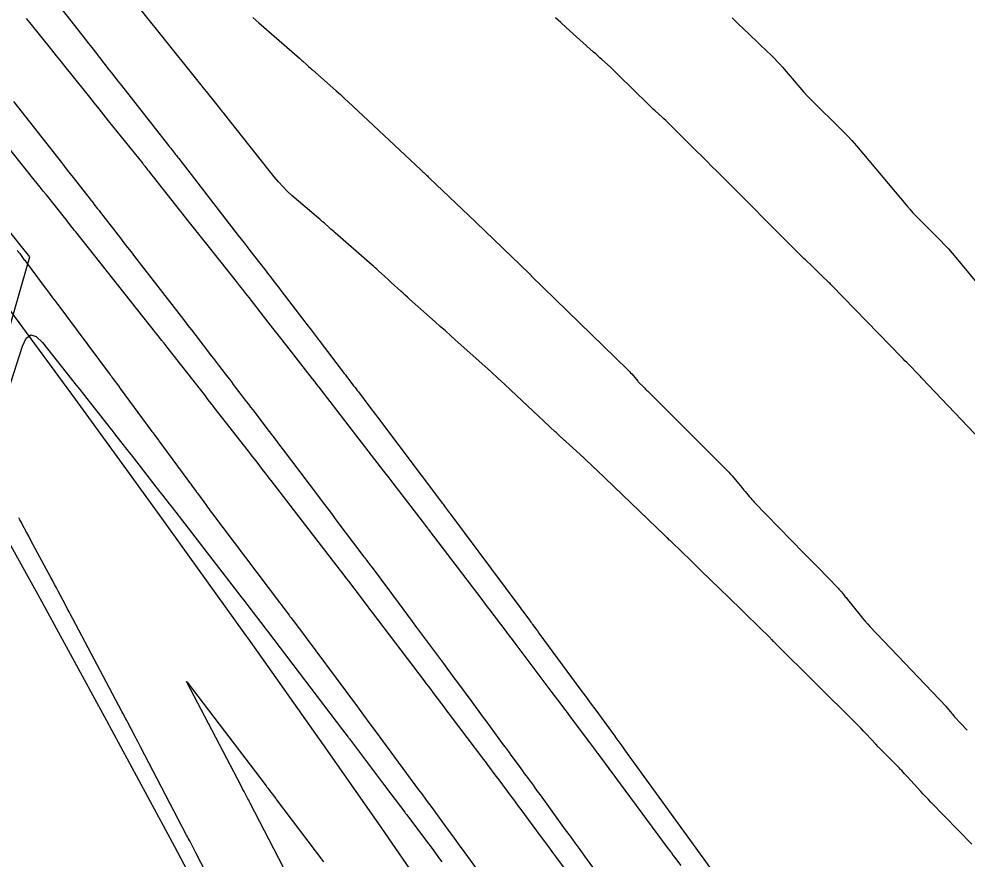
# Model space of a CAD drawing. Extents: x 954385 to 988206, y 1868364 to 1924553.
# Drawn here: x 957666.37 to 957706.21, y 1920006.48 to 1920041.81 of the extents above; entities that cross this region are included whole.
import ezdxf

# ---------------------------------------------------------------- set-up
doc = ezdxf.new("R2010")
doc.units = 0
for name, color, linetype in [('1', 7, 'Continuous'), ('Default', 7, 'Continuous'), ('Ex_Major Contours', 7, 'Continuous'), ('Ex_Minor Contours', 7, 'Continuous'), ('Perimeter', 7, 'Continuous')]:
    doc.layers.add(name, color=color, linetype=linetype)

msp = doc.modelspace()

# ---------------------------------------------------------------- linework, layer by layer
at = {"layer": '1'}
for points in [[(957629.771, 1920091.087), (957669.002, 1920041.144), (957669.142, 1920040.966), (957669.282, 1920040.788), (957669.422, 1920040.61), (957669.561, 1920040.432), (957670.12, 1920039.721), (957670.26, 1920039.543), (957670.4, 1920039.365), (957670.539, 1920039.187), (957670.679, 1920039.009), (957672.651, 1920036.495), (957672.682, 1920036.456), (957672.712, 1920036.417), (957672.743, 1920036.378), (957672.774, 1920036.338), (957672.944, 1920036.119), (957672.983, 1920036.07), (957673.047, 1920035.987), (957673.073, 1920035.954), (957673.086, 1920035.938), (957675.584, 1920032.71), (957675.706, 1920032.551), (957675.829, 1920032.393), (957675.951, 1920032.235), (957676.074, 1920032.077), (957676.697, 1920031.272), (957676.753, 1920031.2), (957676.809, 1920031.127), (957676.865, 1920031.055), (957676.921, 1920030.982), (957677.145, 1920030.691), (957677.2, 1920030.618), (957677.256, 1920030.545), (957677.312, 1920030.472), (957677.368, 1920030.399), (957678.294, 1920029.191), (957678.466, 1920028.966), (957678.639, 1920028.74), (957678.811, 1920028.514), (957678.984, 1920028.288), (957680.034, 1920026.908), (957680.083, 1920026.843), (957680.133, 1920026.778), (957680.182, 1920026.713), (957680.232, 1920026.648), (957680.43, 1920026.388), (957680.48, 1920026.323), (957680.529, 1920026.258), (957680.579, 1920026.193), (957680.628, 1920026.127), (957681.072, 1920025.539), (957681.163, 1920025.419), (957681.253, 1920025.299), (957681.343, 1920025.18), (957681.434, 1920025.06), (957684.162, 1920021.439), (957684.191, 1920021.401), (957684.22, 1920021.363), (957684.249, 1920021.324), (957684.278, 1920021.286), (957684.45, 1920021.056), (957684.493, 1920020.998), (957684.503, 1920020.984), (957687.371, 1920017.128), (957687.422, 1920017.059), (957687.473, 1920016.99), (957687.524, 1920016.922), (957687.575, 1920016.853), (957687.814, 1920016.532), (957687.847, 1920016.487), (957687.881, 1920016.441), (957687.915, 1920016.396), (957687.948, 1920016.351), (957688.082, 1920016.169), (957688.149, 1920016.078), (957688.216, 1920015.987), (957689.983, 1920013.585), (957690.128, 1920013.388), (957690.272, 1920013.192), (957690.416, 1920012.995), (957690.56, 1920012.798), (957691.401, 1920011.647), (957691.446, 1920011.586), (957691.501, 1920011.51), (957691.524, 1920011.48), (957691.535, 1920011.464), (957691.696, 1920011.243), (957691.757, 1920011.158), (957691.818, 1920011.074), (957695.108, 1920006.531), (957695.142, 1920006.484), (957695.767, 1920005.615)], [(957701.67, 1919975.078), (957698.897, 1919980.408), (957697.222, 1919983.589), (957696.064, 1919985.772), (957692.979, 1919990.99), (957692.391, 1919991.881), (957689.623, 1919996.044), (957687.054, 1919999.866), (957686.235, 1920001.075), (957682.789, 1920006.066), (957681.608, 1920007.774), (957679.329, 1920011.043), (957676.096, 1920015.629), (957675.836, 1920015.996), (957672.301, 1920020.917), (957670.493, 1920023.415), (957668.742, 1920025.818), (957665.151, 1920030.693), (957664.817, 1920031.143), (957661.513, 1920035.533), (957659.078, 1920039.038), (957653.4, 1920047.27)], [(957676.194, 1920041.872), (957676.45, 1920041.647), (957678.156, 1920040.159), (957678.19, 1920040.129), (957678.224, 1920040.099), (957678.257, 1920040.068), (957678.291, 1920040.038), (957678.449, 1920039.892), (957678.47, 1920039.873), (957678.49, 1920039.854), (957678.511, 1920039.835), (957678.532, 1920039.817), (957678.616, 1920039.743), (957678.658, 1920039.706), (957678.7, 1920039.669), (957679.7, 1920038.784), (957679.873, 1920038.63), (957680.044, 1920038.475), (957680.215, 1920038.318), (957680.384, 1920038.16), (957683.249, 1920035.463), (957683.28, 1920035.435), (957683.311, 1920035.406), (957683.342, 1920035.378), (957683.373, 1920035.35), (957683.497, 1920035.237), (957683.528, 1920035.209), (957683.559, 1920035.18), (957683.589, 1920035.152), (957683.62, 1920035.123), (957685.547, 1920033.283), (957685.581, 1920033.25), (957687.803, 1920031.115), (957687.811, 1920031.107), (957687.819, 1920031.099), (957687.827, 1920031.09), (957687.835, 1920031.081), (957687.865, 1920031.046), (957687.872, 1920031.038), (957687.88, 1920031.029), (957687.888, 1920031.021), (957687.896, 1920031.012), (957691.934, 1920027.076), (957691.98, 1920027.029), (957692.026, 1920026.981), (957692.07, 1920026.932), (957692.114, 1920026.882), (957692.366, 1920026.583), (957692.389, 1920026.555), (957692.396, 1920026.548), (957692.403, 1920026.54), (957692.623, 1920026.321), (957692.661, 1920026.283), (957692.699, 1920026.246), (957692.737, 1920026.208), (957692.775, 1920026.17), (957696.13, 1920022.818), (957696.2, 1920022.747), (957696.268, 1920022.674), (957696.335, 1920022.599), (957696.399, 1920022.523), (957696.687, 1920022.175), (957696.734, 1920022.117), (957696.782, 1920022.059), (957696.83, 1920022.002), (957696.877, 1920021.944), (957697.067, 1920021.712), (957697.115, 1920021.655), (957697.164, 1920021.598), (957697.214, 1920021.543), (957697.266, 1920021.489), (957699.338, 1920019.365), (957699.49, 1920019.209), (957699.643, 1920019.052), (957699.795, 1920018.895), (957699.947, 1920018.738), (957700.789, 1920017.87), (957700.824, 1920017.833), (957700.859, 1920017.795), (957700.893, 1920017.756), (957700.926, 1920017.716), (957701.056, 1920017.555), (957701.088, 1920017.515), (957701.121, 1920017.475), (957701.153, 1920017.434), (957701.185, 1920017.394), (957701.712, 1920016.737), (957701.812, 1920016.615), (957701.914, 1920016.496), (957702.019, 1920016.378), (957702.126, 1920016.263), (957705.324, 1920012.895), (957705.356, 1920012.86), (957705.386, 1920012.826), (957705.416, 1920012.79), (957705.446, 1920012.754), (957705.561, 1920012.608), (957705.59, 1920012.572), (957705.62, 1920012.536), (957705.651, 1920012.501), (957705.683, 1920012.467), (957706.208, 1920011.908)], [(957696.337, 1920041.862), (957696.453, 1920041.743), (957696.573, 1920041.626), (957697.061, 1920041.16), (957697.179, 1920041.048), (957697.296, 1920040.935), (957697.414, 1920040.822), (957697.531, 1920040.71), (957698.001, 1920040.258), (957698.117, 1920040.144), (957698.23, 1920040.027), (957698.34, 1920039.908), (957698.448, 1920039.785), (957699.178, 1920038.933), (957699.337, 1920038.751), (957699.5, 1920038.573), (957699.667, 1920038.399), (957699.838, 1920038.229), (957700.755, 1920037.334), (957700.963, 1920037.127), (957701.166, 1920036.914), (957701.363, 1920036.697), (957701.555, 1920036.474), (957703.705, 1920033.925), (957703.73, 1920033.895), (957703.754, 1920033.866), (957703.779, 1920033.837), (957703.804, 1920033.807), (957703.926, 1920033.662), (957703.939, 1920033.646), (957703.953, 1920033.631), (957703.967, 1920033.616), (957703.981, 1920033.602), (957704.054, 1920033.529), (957704.097, 1920033.486), (957705.092, 1920032.492), (957705.26, 1920032.32), (957705.425, 1920032.143), (957705.585, 1920031.963), (957705.741, 1920031.779), (957707.479, 1920029.677)], [(957666.134, 1920038.336), (957668.149, 1920035.772), (957668.273, 1920035.614), (957668.396, 1920035.457), (957668.52, 1920035.299), (957668.644, 1920035.141), (957669.36, 1920034.228), (957669.386, 1920034.195), (957669.412, 1920034.161), (957669.491, 1920034.06), (957669.517, 1920034.027), (957669.672, 1920033.828), (957669.703, 1920033.789), (957669.733, 1920033.751), (957669.763, 1920033.712), (957669.793, 1920033.673), (957670.629, 1920032.593), (957670.778, 1920032.4), (957670.927, 1920032.207), (957671.077, 1920032.014), (957671.226, 1920031.821), (957673.177, 1920029.304), (957673.322, 1920029.116), (957673.468, 1920028.928), (957673.613, 1920028.74), (957673.758, 1920028.551), (957674.46, 1920027.636), (957674.543, 1920027.528), (957674.626, 1920027.42), (957674.709, 1920027.311), (957674.792, 1920027.203), (957675.125, 1920026.769), (957675.208, 1920026.66), (957675.291, 1920026.551), (957675.374, 1920026.443), (957675.457, 1920026.334), (957675.83, 1920025.844), (957675.92, 1920025.726), (957676.009, 1920025.608), (957676.099, 1920025.49), (957676.189, 1920025.372), (957676.883, 1920024.462), (957677.029, 1920024.271), (957677.174, 1920024.08), (957677.319, 1920023.888), (957677.464, 1920023.697), (957678.911, 1920021.78), (957679.105, 1920021.522), (957679.299, 1920021.265), (957679.493, 1920021.008), (957679.687, 1920020.75), (957680.821, 1920019.246), (957680.851, 1920019.206), (957680.881, 1920019.166), (957680.971, 1920019.046), (957681.001, 1920019.006), (957681.085, 1920018.894), (957681.123, 1920018.843), (957681.161, 1920018.793), (957682.296, 1920017.266), (957682.491, 1920017.003), (957682.687, 1920016.74), (957682.883, 1920016.477), (957683.078, 1920016.214), (957684.199, 1920014.708), (957684.349, 1920014.507), (957684.498, 1920014.306), (957684.647, 1920014.105), (957684.796, 1920013.903), (957685.391, 1920013.096), (957685.539, 1920012.894), (957685.688, 1920012.693), (957685.836, 1920012.491), (957685.985, 1920012.289), (957686.718, 1920011.292), (957686.799, 1920011.182), (957686.881, 1920011.071), (957686.962, 1920010.961), (957687.042, 1920010.85), (957687.381, 1920010.387), (957687.454, 1920010.287), (957687.528, 1920010.186), (957687.601, 1920010.085), (957687.675, 1920009.985), (957687.969, 1920009.583), (957688.043, 1920009.482), (957688.116, 1920009.381), (957688.19, 1920009.281), (957688.263, 1920009.18), (957689.324, 1920007.717), (957689.525, 1920007.439), (957689.727, 1920007.162), (957689.928, 1920006.884), (957690.129, 1920006.607), (957691.614, 1920004.556)], [(957666.295, 1920032.079), (957666.396, 1920031.944), (957666.547, 1920031.743), (957666.577, 1920031.704), (957666.606, 1920031.664), (957666.635, 1920031.625), (957666.665, 1920031.586), (957667.389, 1920030.615), (957667.519, 1920030.44), (957667.65, 1920030.265), (957667.78, 1920030.09), (957667.911, 1920029.915), (957670.156, 1920026.905), (957670.195, 1920026.853), (957670.234, 1920026.8), (957670.273, 1920026.748), (957670.312, 1920026.695), (957670.545, 1920026.379), (957670.623, 1920026.274), (957671.955, 1920024.47), (957671.98, 1920024.437), (957672.004, 1920024.403), (957672.029, 1920024.37), (957672.054, 1920024.336), (957672.225, 1920024.102), (957672.25, 1920024.069), (957673.81, 1920021.942), (957673.833, 1920021.911), (957673.855, 1920021.88), (957673.946, 1920021.755), (957674.24, 1920021.35), (957674.293, 1920021.278), (957674.346, 1920021.205), (957674.4, 1920021.133), (957674.454, 1920021.062), (957677.312, 1920017.276), (957677.38, 1920017.185), (957677.484, 1920017.048), (957677.495, 1920017.032), (957677.716, 1920016.738), (957677.753, 1920016.689), (957677.79, 1920016.639), (957677.883, 1920016.514), (957677.938, 1920016.44), (957680.585, 1920012.885), (957680.85, 1920012.528), (957681.115, 1920012.171), (957681.38, 1920011.813), (957681.644, 1920011.456), (957683.161, 1920009.397), (957683.226, 1920009.308), (957683.292, 1920009.218), (957683.453, 1920008.999), (957683.489, 1920008.95), (957683.525, 1920008.902), (957683.614, 1920008.78), (957683.668, 1920008.706), (957684.448, 1920007.64), (957684.584, 1920007.454), (957684.72, 1920007.268), (957684.856, 1920007.081), (957684.991, 1920006.895), (957687.547, 1920003.372)]]:
    msp.add_lwpolyline(points, dxfattribs=at)
at = {"layer": 'Default'}
msp.add_arc((956871.597, 1919501.221), 996.448, 12.648055, 34.075074, dxfattribs=at)
at = {"layer": 'Ex_Major Contours'}
msp.add_lwpolyline([(957690.804, 1920004.06), (957688.974, 1920006.529), (957688.802, 1920006.761), (957688.631, 1920006.993), (957688.459, 1920007.225), (957688.288, 1920007.456), (957687.464, 1920008.57), (957687.361, 1920008.709), (957687.258, 1920008.847), (957687.155, 1920008.986), (957687.052, 1920009.124), (957686.539, 1920009.811), (957686.379, 1920010.025), (957686.113, 1920010.382), (957686.059, 1920010.453), (957686.006, 1920010.525), (957685.952, 1920010.596), (957685.899, 1920010.667), (957684.505, 1920012.517), (957684.414, 1920012.638), (957684.322, 1920012.76), (957684.231, 1920012.882), (957684.139, 1920013.003), (957683.773, 1920013.49), (957683.681, 1920013.611), (957683.59, 1920013.733), (957683.498, 1920013.854), (957683.406, 1920013.975), (957681.216, 1920016.857), (957681.112, 1920016.995), (957681.007, 1920017.133), (957680.902, 1920017.27), (957680.798, 1920017.408), (957680.224, 1920018.165), (957680.198, 1920018.2), (957680.171, 1920018.234), (957680.144, 1920018.269), (957680.118, 1920018.304), (957679.974, 1920018.492), (957679.942, 1920018.533), (957679.879, 1920018.615), (957676.963, 1920022.398), (957676.884, 1920022.501), (957676.804, 1920022.604), (957676.725, 1920022.707), (957676.646, 1920022.81), (957676.328, 1920023.223), (957676.249, 1920023.326), (957676.17, 1920023.429), (957676.09, 1920023.531), (957676.01, 1920023.634), (957674.57, 1920025.479), (957674.539, 1920025.519), (957674.508, 1920025.559), (957674.477, 1920025.599), (957674.446, 1920025.639), (957674.323, 1920025.798), (957674.292, 1920025.838), (957674.261, 1920025.878), (957674.23, 1920025.918), (957674.199, 1920025.957), (957672.638, 1920027.953), (957672.549, 1920028.067), (957672.461, 1920028.18), (957672.439, 1920028.208), (957672.416, 1920028.236), (957672.394, 1920028.264), (957672.372, 1920028.293), (957668.756, 1920032.859), (957668.706, 1920032.922), (957668.632, 1920033.016), (957668.607, 1920033.048), (957668.289, 1920033.449), (957668.281, 1920033.46), (957667.516, 1920034.414), (957667.388, 1920034.573), (957667.26, 1920034.733), (957667.132, 1920034.892), (957667.004, 1920035.051), (957665.025, 1920037.518)], dxfattribs=at)
at = {"layer": 'Ex_Minor Contours'}
for points in [[(957706.41, 1920007.113), (957704.689, 1920008.878), (957704.581, 1920008.989), (957704.475, 1920009.101), (957704.369, 1920009.213), (957704.265, 1920009.326), (957703.698, 1920009.943), (957703.668, 1920009.975), (957703.639, 1920010.007), (957703.609, 1920010.04), (957703.579, 1920010.072), (957703.46, 1920010.202), (957703.431, 1920010.234), (957703.4, 1920010.266), (957703.37, 1920010.298), (957703.339, 1920010.329), (957702.779, 1920010.891), (957702.676, 1920010.995), (957702.574, 1920011.101), (957702.473, 1920011.207), (957702.372, 1920011.314), (957701.962, 1920011.754), (957701.859, 1920011.863), (957701.756, 1920011.971), (957701.651, 1920012.078), (957701.546, 1920012.184), (957698.14, 1920015.567), (957698.124, 1920015.583), (957698.108, 1920015.6), (957698.092, 1920015.617), (957698.076, 1920015.633), (957698.012, 1920015.7), (957697.996, 1920015.717), (957697.98, 1920015.734), (957697.964, 1920015.75), (957697.948, 1920015.766), (957696.916, 1920016.777), (957696.739, 1920016.951), (957696.561, 1920017.125), (957696.383, 1920017.298), (957696.205, 1920017.471), (957695.037, 1920018.607), (957694.611, 1920019.022), (957693.803, 1920019.807), (957693.78, 1920019.83), (957693.757, 1920019.852), (957693.733, 1920019.875), (957693.709, 1920019.897), (957693.614, 1920019.986), (957693.59, 1920020.008), (957693.566, 1920020.03), (957693.543, 1920020.053), (957693.519, 1920020.075), (957690.643, 1920022.842), (957690.511, 1920022.968), (957690.379, 1920023.093), (957690.247, 1920023.217), (957690.113, 1920023.34), (957689.338, 1920024.053), (957689.324, 1920024.066), (957689.31, 1920024.078), (957689.296, 1920024.091), (957689.282, 1920024.103), (957689.226, 1920024.153), (957689.212, 1920024.166), (957689.199, 1920024.178), (957689.185, 1920024.191), (957689.171, 1920024.204), (957689.022, 1920024.344), (957688.993, 1920024.371), (957688.964, 1920024.399), (957688.934, 1920024.426), (957688.905, 1920024.454), (957687.034, 1920026.207), (957686.763, 1920026.46), (957686.49, 1920026.711), (957686.216, 1920026.961), (957685.94, 1920027.209), (957684.703, 1920028.318), (957684.493, 1920028.506), (957684.283, 1920028.694), (957684.072, 1920028.882), (957683.862, 1920029.069), (957682.781, 1920030.03), (957682.69, 1920030.112), (957682.599, 1920030.194), (957682.508, 1920030.276), (957682.418, 1920030.359), (957682.009, 1920030.733), (957681.876, 1920030.856), (957681.742, 1920030.978), (957681.474, 1920031.223), (957681.407, 1920031.285), (957681.34, 1920031.345), (957681.272, 1920031.406), (957681.204, 1920031.465), (957679.653, 1920032.818), (957679.594, 1920032.87), (957679.535, 1920032.922), (957679.477, 1920032.974), (957679.418, 1920033.026), (957679.185, 1920033.236), (957679.126, 1920033.288), (957679.068, 1920033.34), (957679.008, 1920033.391), (957678.949, 1920033.442), (957677.839, 1920034.393), (957677.639, 1920034.573), (957677.448, 1920034.762), (957677.267, 1920034.96), (957677.095, 1920035.167), (957675.288, 1920037.454), (957675.272, 1920037.475), (957674.969, 1920037.855), (957674.933, 1920037.9), (957674.896, 1920037.946), (957674.805, 1920038.06), (957674.75, 1920038.128), (957671.514, 1920042.17)], [(957666.67, 1920041.839), (957666.805, 1920041.671), (957667.737, 1920040.508), (957667.936, 1920040.26), (957668.135, 1920040.012), (957668.333, 1920039.764), (957668.532, 1920039.516), (957669.326, 1920038.525), (957669.524, 1920038.277), (957669.723, 1920038.029), (957669.922, 1920037.781), (957670.12, 1920037.533), (957671.564, 1920035.734), (957671.586, 1920035.706), (957671.608, 1920035.679), (957671.629, 1920035.652), (957671.651, 1920035.624), (957671.738, 1920035.515), (957671.782, 1920035.46), (957671.825, 1920035.406), (957671.937, 1920035.264), (957672.004, 1920035.18), (957673.52, 1920033.26), (957673.744, 1920032.978), (957673.967, 1920032.695), (957674.191, 1920032.412), (957674.415, 1920032.13), (957675.487, 1920030.776), (957675.622, 1920030.605), (957675.756, 1920030.434), (957675.891, 1920030.263), (957676.025, 1920030.092), (957676.633, 1920029.315), (957676.731, 1920029.19), (957676.828, 1920029.065), (957676.926, 1920028.94), (957677.023, 1920028.816), (957677.414, 1920028.316), (957677.511, 1920028.191), (957677.609, 1920028.066), (957677.706, 1920027.941), (957677.804, 1920027.816), (957678.591, 1920026.803), (957678.684, 1920026.683), (957678.778, 1920026.563), (957678.871, 1920026.443), (957678.964, 1920026.324), (957679.337, 1920025.845), (957679.431, 1920025.725), (957679.524, 1920025.605), (957679.616, 1920025.485), (957679.709, 1920025.365), (957681.689, 1920022.793), (957681.846, 1920022.589), (957682.003, 1920022.384), (957682.161, 1920022.18), (957682.318, 1920021.976), (957683.215, 1920020.812), (957683.311, 1920020.688), (957683.433, 1920020.53), (957683.465, 1920020.487), (957683.53, 1920020.403), (957683.551, 1920020.375), (957683.562, 1920020.361), (957685.813, 1920017.393), (957685.929, 1920017.241), (957686.045, 1920017.088), (957686.161, 1920016.935), (957686.277, 1920016.783), (957686.74, 1920016.173), (957686.856, 1920016.02), (957686.972, 1920015.867), (957687.087, 1920015.714), (957687.203, 1920015.561), (957688.72, 1920013.545), (957688.856, 1920013.365), (957688.991, 1920013.185), (957689.262, 1920012.826), (957689.33, 1920012.736), (957689.398, 1920012.645), (957689.465, 1920012.555), (957689.533, 1920012.465), (957690.344, 1920011.378), (957690.469, 1920011.212), (957690.593, 1920011.045), (957690.624, 1920011.003), (957690.655, 1920010.962), (957690.686, 1920010.92), (957690.717, 1920010.878), (957693.648, 1920006.916), (957693.714, 1920006.827), (957693.78, 1920006.738), (957693.846, 1920006.649), (957693.912, 1920006.56), (957694.175, 1920006.205)], [(957706.805, 1920024.088), (957704.307, 1920026.707), (957704.295, 1920026.719), (957704.283, 1920026.733), (957704.248, 1920026.772), (957704.236, 1920026.785), (957704.205, 1920026.82), (957704.197, 1920026.828), (957704.19, 1920026.836), (957704.183, 1920026.844), (957704.175, 1920026.852), (957703.747, 1920027.29), (957703.673, 1920027.365), (957703.599, 1920027.441), (957703.525, 1920027.517), (957703.452, 1920027.593), (957700.529, 1920030.603), (957700.489, 1920030.643), (957700.45, 1920030.683), (957700.409, 1920030.722), (957700.369, 1920030.761), (957700.132, 1920030.987), (957700.118, 1920031.001), (957700.099, 1920031.018), (957700.088, 1920031.029), (957699.865, 1920031.251), (957699.826, 1920031.289), (957699.787, 1920031.327), (957699.748, 1920031.364), (957699.709, 1920031.402), (957699.412, 1920031.68), (957699.349, 1920031.739), (957699.287, 1920031.799), (957699.226, 1920031.859), (957699.165, 1920031.92), (957695.702, 1920035.395), (957695.487, 1920035.611), (957695.272, 1920035.826), (957695.056, 1920036.041), (957694.84, 1920036.256), (957693.687, 1920037.402), (957693.614, 1920037.473), (957693.542, 1920037.543), (957693.468, 1920037.612), (957693.394, 1920037.681), (957693.095, 1920037.955), (957693.021, 1920038.023), (957692.947, 1920038.093), (957692.874, 1920038.163), (957692.802, 1920038.233), (957691.564, 1920039.453), (957691.478, 1920039.536), (957691.392, 1920039.619), (957691.306, 1920039.7), (957691.218, 1920039.781), (957690.866, 1920040.102), (957690.778, 1920040.182), (957690.69, 1920040.262), (957690.601, 1920040.342), (957690.513, 1920040.421), (957689.357, 1920041.459), (957689.135, 1920041.66), (957688.916, 1920041.862)], [(957665.058, 1920023.55), (957666.508, 1920028.046), (957666.667, 1920028.384), (957666.862, 1920028.522), (957667.094, 1920028.461), (957667.361, 1920028.2), (957668.774, 1920026.415), (957668.924, 1920026.225), (957669.074, 1920026.036), (957669.223, 1920025.846), (957669.372, 1920025.656), (957670.104, 1920024.723), (957670.185, 1920024.619), (957670.266, 1920024.516), (957670.347, 1920024.413), (957670.428, 1920024.31), (957670.751, 1920023.897), (957670.832, 1920023.793), (957670.913, 1920023.69), (957670.994, 1920023.587), (957671.074, 1920023.483), (957672.123, 1920022.135), (957672.192, 1920022.047), (957672.261, 1920021.958), (957672.33, 1920021.87), (957672.399, 1920021.781), (957672.675, 1920021.427), (957672.744, 1920021.339), (957672.813, 1920021.25), (957672.882, 1920021.161), (957672.951, 1920021.072), (957675.683, 1920017.529), (957675.851, 1920017.31), (957676.02, 1920017.092), (957676.525, 1920016.437), (957676.753, 1920016.141), (957676.795, 1920016.086), (957676.811, 1920016.066), (957679.967, 1920011.913), (957680.063, 1920011.787), (957680.159, 1920011.661), (957680.183, 1920011.629), (957680.207, 1920011.598), (957680.231, 1920011.566), (957680.255, 1920011.535), (957681.729, 1920009.579), (957681.995, 1920009.226), (957682.582, 1920008.447), (957682.615, 1920008.404), (957682.647, 1920008.361), (957682.744, 1920008.231), (957682.776, 1920008.188), (957683.583, 1920007.109), (957683.723, 1920006.921), (957683.863, 1920006.734), (957684.002, 1920006.547), (957684.141, 1920006.359)], [(957675.265, 1920003.893), (957673.801, 1920006.737), (957673.554, 1920007.217), (957673.519, 1920007.285), (957673.483, 1920007.354), (957673.448, 1920007.422), (957673.412, 1920007.491), (957671.478, 1920011.197), (957671.42, 1920011.308), (957671.362, 1920011.419), (957671.304, 1920011.53), (957671.246, 1920011.641), (957670.94, 1920012.227), (957670.898, 1920012.306), (957670.857, 1920012.385), (957670.732, 1920012.623), (957670.695, 1920012.693), (957670.68, 1920012.722), (957668.628, 1920016.59), (957668.551, 1920016.735), (957668.475, 1920016.879), (957668.398, 1920017.024), (957668.321, 1920017.169), (957668.014, 1920017.747), (957667.937, 1920017.891), (957667.86, 1920018.035), (957667.783, 1920018.18), (957667.706, 1920018.324), (957666.869, 1920019.882), (957666.777, 1920020.055), (957666.684, 1920020.227), (957666.499, 1920020.572), (957666.453, 1920020.658), (957666.407, 1920020.744), (957666.36, 1920020.83)], [(957677.479, 1920006.121), (957676.083, 1920008.833), (957676.051, 1920008.894), (957676.02, 1920008.955), (957675.988, 1920009.016), (957675.957, 1920009.077), (957675.83, 1920009.32), (957675.766, 1920009.442), (957675.702, 1920009.563), (957673.425, 1920013.921), (957673.411, 1920013.949), (957673.409, 1920013.952), (957673.409, 1920013.953), (957673.41, 1920013.952), (957673.413, 1920013.95), (957673.435, 1920013.92), (957676.751, 1920009.561), (957676.788, 1920009.512), (957676.825, 1920009.463), (957676.862, 1920009.414), (957676.899, 1920009.366), (957677.157, 1920009.024), (957677.193, 1920008.975), (957679.16, 1920006.366)]]:
    msp.add_lwpolyline(points, dxfattribs=at)
at = {"layer": 'Perimeter'}
msp.add_lwpolyline([(957687.545, 1919977.935), (957686.485, 1919980.142), (957683.858, 1919985.551), (957683.392, 1919986.501), (957681.195, 1919990.946), (957679.148, 1919995.032), (957678.495, 1919996.326), (957675.724, 1920001.669), (957674.764, 1920003.494), (957672.91, 1920006.992), (957670.274, 1920011.907), (957670.061, 1920012.3), (957667.174, 1920017.59), (957665.686, 1920020.273), (957664.245, 1920022.859), (957666.821, 1920031.808), (957666.474, 1920032.249), (957663.034, 1920036.562), (957660.549, 1920040.033), (957654.753, 1920048.185)], dxfattribs=at)

doc.saveas('drawing.dxf')
